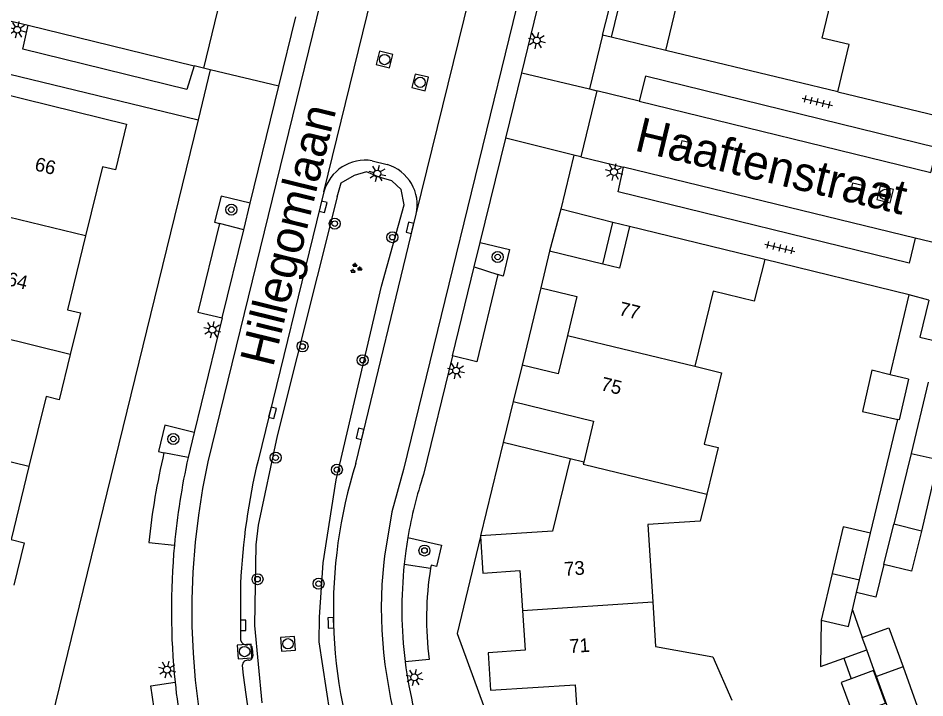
# Model space of a CAD drawing. Extents: x 128000 to 131008, y 398996 to 402500.
# Drawn here: x 128238.6 to 128304.5, y 399403.3 to 399452.7 of the extents above; entities that cross this region are included whole.
import ezdxf

# ---------------------------------------------------------------- set-up
doc = ezdxf.new("R2010")
doc.units = 0
for name, color, linetype in [('gg-afsc-erfafscheiding', 7, 'Continuous'), ('gg-afsc-muur', 7, 'Continuous'), ('gg-anno-huisnummerreeks BGT', 7, 'Continuous'), ('gg-anno-openbare ruimte label', 7, 'Continuous'), ('gg-bbg-bijgebouw', 7, 'Continuous'), ('gg-bbg-gedigitaliseerde bebouwing', 7, 'Continuous'), ('gg-bbg-gedigitaliseerde bijgebouw', 7, 'Continuous'), ('gg-bbg-hoofdgebouw', 7, 'Continuous'), ('gg-bbg-luifel en loopbrug', 7, 'Continuous'), ('gg-bbg-tussenscheiding', 7, 'Continuous'), ('gg-knt-verharding', 7, 'Continuous'), ('gg-knt-verharding nz', 7, 'Continuous'), ('gt-grn-groengrens NZ', 7, 'Continuous'), ('gt-grn-weggrens', 7, 'Continuous'), ('gt-symb-boom', 7, 'Continuous'), ('gt-symb-groenvak', 7, 'Continuous'), ('gt-symb-kolk', 7, 'Continuous'), ('gt-symb-lichtmast', 7, 'Continuous'), ('gt-symb-rioolschacht', 7, 'Continuous'), ('gt-symb-tegel verharding', 7, 'Continuous')]:
    doc.layers.add(name, color=color, linetype=linetype)

# ---------------------------------------------------------------- blocks, each defined once
blk = doc.blocks.new('gt0-LMAST')
at = {"layer": 'gt-symb-lichtmast'}
for p, q in [((-0.182, 0.173), (-0.447, 0.438)), ((-0.005, 0.246), (-0.005, 0.621)), ((0.172, 0.173), (0.437, 0.438)), ((-0.255, -0.004), (-0.63, -0.004)), ((-0.182, -0.181), (-0.447, -0.446)), ((-0.005, -0.254), (-0.005, -0.629)), ((0.437, -0.446), (0.172, -0.181)), ((0.245, -0.004), (0.62, -0.004))]:
    blk.add_line(p, q, dxfattribs=at)
blk.add_circle((-0.005, -0.004), 0.25, dxfattribs=at)
blk = doc.blocks.new('gt0-KOLK')
at = {"layer": 'gt-symb-kolk'}
blk.add_lwpolyline([(0, 0), (0.375, 0), (0.375, 0.4), (-0.375, 0.4), (-0.375, 0), (0, 0)], dxfattribs=at)
blk = doc.blocks.new('gt0-TEG1')
at = {"layer": 'gt-symb-tegel verharding'}
for p, q in [((-1.125, 0), (1.125, 0)), ((-0.9, -0.25), (-0.9, 0.25)), ((-0.45, -0.25), (-0.45, 0.25)), ((0, -0.25), (0, 0.25)), ((0.45, -0.25), (0.45, 0.25)), ((0.9, -0.25), (0.9, 0.25))]:
    blk.add_line(p, q, dxfattribs=at)
blk = doc.blocks.new('gt0-RS')
at = {"layer": 'gt-symb-rioolschacht'}
blk.add_lwpolyline([(-0.5, -0.5), (0.5, -0.5), (0.5, 0.5), (-0.5, 0.5)], close=True, dxfattribs=at)
blk.add_circle((0, 0), 0.375, dxfattribs=at)
blk = doc.blocks.new('gt0-BOOM')
at = {"layer": 'gt-symb-boom'}
for radius in [0.4, 0.2]:
    blk.add_circle((0, 0), radius, dxfattribs=at)
blk = doc.blocks.new('gt0-GRVAK')
at = {"layer": 'gt-symb-groenvak'}
for p, q in [((-0.11, 0.189), (-0.228, 0.24)), ((-0.182, 0.153), (0.088, 0.153)), ((-0.091, 0.211), (-0.156, 0.322)), ((-0.047, 0.214), (-0.047, 0.393)), ((-0.004, 0.211), (0.061, 0.322)), ((0.015, 0.189), (0.133, 0.24)), ((0.262, -0.052), (0.197, 0.059)), ((0.305, -0.049), (0.305, 0.13)), ((0.349, -0.052), (0.414, 0.059)), ((-0.245, -0.228), (-0.363, -0.177)), ((-0.318, -0.264), (-0.047, -0.264)), ((-0.226, -0.206), (-0.291, -0.095)), ((-0.183, -0.203), (-0.183, -0.024)), ((-0.139, -0.206), (-0.074, -0.095)), ((-0.12, -0.228), (-0.002, -0.177)), ((0.243, -0.074), (0.125, -0.023)), ((0.17, -0.11), (0.441, -0.11)), ((0.368, -0.074), (0.486, -0.023))]:
    blk.add_line(p, q, dxfattribs=at)

msp = doc.modelspace()

# ---------------------------------------------------------------- linework, layer by layer
at = {"layer": 'gg-afsc-erfafscheiding'}
msp.add_line((128300.598, 399415.251), (128302.57, 399423.522), dxfattribs=at)
at = {"layer": 'gg-afsc-muur'}
for p, q in [((128298.224, 399447.335), (128307.102, 399445.192)), ((128303.398, 399432.579), (128292.904, 399435.152)), ((128302.016, 399426.778), (128303.398, 399432.579))]:
    msp.add_line(p, q, dxfattribs=at)
at = {"layer": 'gg-bbg-bijgebouw'}
for p, q in [((128302.016, 399426.778), (128300.688, 399427.105)), ((128303.344, 399426.451), (128302.016, 399426.778))]:
    msp.add_line(p, q, dxfattribs=at)
at = {"layer": 'gg-bbg-gedigitaliseerde bebouwing'}
msp.add_line((128289.15, 399432.85), (128287.816, 399427.389), dxfattribs=at)
for points in [[(128297.083, 399451.229), (128298.323, 399456.389), (128297.848, 399456.504)], [(128287.816, 399427.389), (128289.76, 399426.918), (128288.501, 399421.727), (128289.515, 399421.481), (128288.695, 399418.099)], [(128288.695, 399418.099), (128288.219, 399416.138), (128284.41, 399415.88), (128284.769, 399410.268)], [(128284.769, 399410.268), (128284.976, 399407.033), (128289.146, 399406.283), (128290.508, 399403.129)]]:
    msp.add_lwpolyline(points, dxfattribs=at)
at = {"layer": 'gg-bbg-gedigitaliseerde bijgebouw'}
for p, q in [((128304.793, 399426.223), (128303.539, 399421.053)), ((128303.539, 399421.053), (128302.294, 399415.923)), ((128305.521, 399420.604), (128304.295, 399415.415)), ((128301.569, 399412.991), (128302.294, 399415.923)), ((128299.79, 399411.861), (128300.598, 399415.251)), ((128297.806, 399412.334), (128296.998, 399408.944)), ((128299.573, 399410.95), (128299.79, 399411.861)), ((128299.273, 399409.69), (128299.573, 399410.95)), ((128298.982, 399408.471), (128299.273, 399409.69)), ((128296.998, 399408.944), (128298.982, 399408.471)), ((128300.317, 399406.79), (128299.99, 399407.69)), ((128300.862, 399405.289), (128300.317, 399406.79)), ((128300.819, 399405.273), (128299.188, 399404.681)), ((128301.022, 399404.849), (128300.862, 399405.289))]:
    msp.add_line(p, q, dxfattribs=at)
for points in [[(128300.688, 399427.105), (128300.012, 399424.098), (128302.57, 399423.522)], [(128303.344, 399426.451), (128302.68, 399423.498), (128302.57, 399423.522)], [(128300.598, 399415.251), (128298.614, 399415.724), (128297.806, 399412.334)], [(128304.295, 399415.415), (128303.578, 399412.497), (128301.569, 399412.991)], [(128299.99, 399407.69), (128301.924, 399408.393), (128302.96, 399405.541)], [(128302.96, 399405.541), (128303.994, 399402.693), (128302.06, 399401.99), (128301.022, 399404.849)], [(128299.188, 399404.681), (128298.469, 399404.42), (128299.323, 399402.07), (128301.672, 399402.923), (128300.819, 399405.273)]]:
    msp.add_lwpolyline(points, dxfattribs=at)
at = {"layer": 'gg-bbg-hoofdgebouw'}
for p, q in [((128295, 399448.11), (128285.73, 399450.34)), ((128298.224, 399447.335), (128295, 399448.11)), ((128292.904, 399435.152), (128283.087, 399437.539)), ((128277.27, 399435.75), (128276.64, 399433.09)), ((128281.135, 399434.804), (128277.27, 399435.75)), ((128275.27, 399427.48), (128274.62, 399424.83)), ((128279.75, 399420.42), (128278.77, 399420.66)), ((128272.25, 399415.08), (128272.254, 399415.012))]:
    msp.add_line(p, q, dxfattribs=at)
for points in [[(128285.73, 399450.34), (128286.48, 399453.45), (128282.495, 399454.416)], [(128298.224, 399447.335), (128299.047, 399450.757), (128297.083, 399451.229)], [(128235.3, 399447.74), (128246.531, 399444.99), (128245.72, 399441.66), (128244.77, 399441.89), (128243.54, 399436.857)], [(128283.087, 399437.539), (128282.349, 399434.507), (128281.135, 399434.804)], [(128243.54, 399436.857), (128242.23, 399431.5), (128243.17, 399431.27), (128242.432, 399428.247)], [(128292.904, 399435.152), (128292.134, 399432.122), (128289.15, 399432.85)], [(128276.64, 399433.09), (128279.26, 399432.46), (128278.575, 399429.629)], [(128304.837, 399432.185), (128304.186, 399429.497), (128305.508, 399429.177), (128305.486, 399429.087)], [(128278.575, 399429.629), (128277.9, 399426.84), (128275.27, 399427.48)], [(128242.432, 399428.247), (128241.63, 399424.96), (128240.68, 399425.19), (128239.431, 399420.102)], [(128274.62, 399424.83), (128280.47, 399423.39), (128279.75, 399420.42)], [(128278.77, 399420.66), (128277.48, 399415.41), (128272.25, 399415.08)], [(128239.431, 399420.102), (128238.13, 399414.8), (128239.09, 399414.56), (128238.338, 399411.49)], [(128272.254, 399415.012), (128272.43, 399412.36), (128275.11, 399412.54), (128275.3, 399409.65)], [(128275.3, 399409.65), (128275.49, 399406.75), (128272.8, 399406.58), (128272.98, 399403.85), (128279.14, 399404.25), (128279.48, 399399.13)]]:
    msp.add_lwpolyline(points, dxfattribs=at)
at = {"layer": 'gg-bbg-luifel en loopbrug'}
for p, q in [((128282.495, 399454.416), (128281.738, 399451.29)), ((128285.73, 399450.34), (128281.738, 399451.29)), ((128281.135, 399434.804), (128281.874, 399437.845)), ((128283.087, 399437.539), (128281.874, 399437.845)), ((128274.62, 399424.83), (128273.894, 399421.845)), ((128278.77, 399420.66), (128273.894, 399421.845)), ((128299.273, 399409.69), (128299.99, 399407.69)), ((128298.643, 399406.183), (128300.317, 399406.79)), ((128298.643, 399406.183), (128299.188, 399404.681)), ((128300.819, 399405.273), (128300.862, 399405.289))]:
    msp.add_line(p, q, dxfattribs=at)
msp.add_lwpolyline([(128296.998, 399408.944), (128296.968, 399405.576), (128298.643, 399406.183)], dxfattribs=at)
at = {"layer": 'gg-bbg-tussenscheiding'}
for p, q in [((128243.54, 399436.857), (128233.253, 399439.374)), ((128242.432, 399428.247), (128231.204, 399430.995)), ((128278.575, 399429.629), (128287.816, 399427.389)), ((128239.431, 399420.102), (128229.154, 399422.617)), ((128303.539, 399421.053), (128305.521, 399420.604)), ((128304.295, 399415.415), (128302.294, 399415.923)), ((128297.806, 399412.334), (128299.79, 399411.861)), ((128275.3, 399409.65), (128284.769, 399410.268)), ((128302.96, 399405.541), (128301.022, 399404.849))]:
    msp.add_line(p, q, dxfattribs=at)
msp.add_lwpolyline([(128279.75, 399420.42), (128279.716, 399420.279), (128288.695, 399418.099)], dxfattribs=at)
at = {"layer": 'gg-knt-verharding'}
for p, q in [((128275.248, 399448.719), (128277.516, 399457.996)), ((128281.11, 399451.44), (128281.9, 399454.56)), ((128253.341, 399454.05), (128252.12, 399449.05)), ((128237.633, 399452.595), (128239.382, 399452.167)), ((128257.602, 399447.743), (128258.834, 399452.769)), ((128281.738, 399451.29), (128281.11, 399451.44)), ((128235.657, 399449.197), (128251.72, 399445.29)), ((128252.12, 399449.05), (128251.429, 399449.219)), ((128274.086, 399443.963), (128275.248, 399448.719)), ((128255.516, 399439.231), (128257.602, 399447.743)), ((128280.7, 399447.41), (128279.54, 399442.61)), ((128283.778, 399446.656), (128280.7, 399447.41)), ((128251.72, 399445.29), (128240.047, 399397.565)), ((128272.234, 399436.386), (128274.086, 399443.963)), ((128264.38, 399442.32), (128265.461, 399442.039)), ((128279.54, 399442.61), (128282.64, 399441.856)), ((128260.873, 399440.066), (128256.08, 399420.55)), ((128255.045, 399437.308), (128255.516, 399439.231)), ((128263.179, 399420.325), (128267.574, 399438.44)), ((128278.09, 399438.8), (128277.27, 399435.75)), ((128281.874, 399437.845), (128278.09, 399438.8)), ((128255.045, 399437.308), (128253.293, 399437.768)), ((128271.798, 399434.604), (128272.234, 399436.386)), ((128311.634, 399434.807), (128303.846, 399436.7)), ((128271.798, 399434.604), (128273.519, 399434.055)), ((128276.64, 399433.09), (128275.27, 399427.48)), ((128253.478, 399430.911), (128251.446, 399422.584)), ((128270.216, 399428.136), (128268.11, 399419.52)), ((128251.446, 399422.584), (128251.001, 399420.761)), ((128273.894, 399421.845), (128272.25, 399415.08)), ((128251.001, 399420.761), (128249.245, 399421.11)), ((128248.14, 399414.595), (128250.002, 399414.393)), ((128266.705, 399413.014), (128268.618, 399412.718)), ((128254.81, 399411.601), (128254.8, 399407.505)), ((128255.657, 399406.872), (128255.697, 399406.345)), ((128268.519, 399406.075), (128266.775, 399405.926))]:
    msp.add_line(p, q, dxfattribs=at)
for points in [[(128251.429, 399449.219), (128250.915, 399447.487), (128238.978, 399450.436), (128239.382, 399452.167)], [(128304.969, 399441.466), (128305.439, 399443.25), (128284.243, 399448.455), (128283.778, 399446.656)], [(128303.846, 399436.7), (128303.395, 399434.88), (128282.251, 399440.069), (128282.64, 399441.856)], [(128255.516, 399439.231), (128253.413, 399439.746), (128252.918, 399437.866), (128253.293, 399437.768)], [(128253.293, 399437.768), (128251.716, 399431.313), (128253.478, 399430.911)], [(128272.234, 399436.386), (128274.354, 399435.878), (128273.889, 399433.937), (128273.519, 399434.055)], [(128273.519, 399434.055), (128271.972, 399427.703), (128270.216, 399428.136)], [(128251.446, 399422.584), (128249.3, 399423.108), (128248.851, 399421.188), (128249.245, 399421.11)], [(128266.97, 399414.945), (128266.822, 399413.979), (128266.705, 399413.014)], [(128266.97, 399414.945), (128269.423, 399414.402), (128269.05, 399412.838), (128268.668, 399412.929), (128268.618, 399412.718)], [(128272.254, 399415.012), (128270.56, 399407.98), (128275.56, 399394.27)], [(128301.569, 399412.991), (128300.99, 399410.601), (128299.573, 399410.95)], [(128249.393, 399397.636), (128248.764, 399400.887), (128248.301, 399404.165), (128250.053, 399404.433)]]:
    msp.add_lwpolyline(points, dxfattribs=at)
for centre, radius, start, end in [((128263.868, 399439.262), 3.101, 80.48637, 164.97252), ((128264.606, 399439.117), 3.044, 347.14657, 73.68846), ((128301.395, 399408.914), 53.558, 166.83688, 173.91063), ((128302.328, 399409.422), 47.568, 166.47103, 177.37455), ((128297.119, 399409.705), 35.563, 162.6251, 200.55319), ((128297.503, 399409.766), 30.969, 161.64219, 170.37374), ((128300.831, 399409.673), 51.048, 174.69485, 185.89191), ((128291.775, 399409.051), 23.445, 171.00071, 187.29167), ((128255.276, 399407.637), 0.494, 195.55118, 275.92231), ((128255.417, 399406.919), 0.244, 348.97482, 111.61928), ((128255.41, 399406.317), 0.288, 269.24199, 5.47493), ((128255.341, 399405.628), 0.406, 80.84963, 177.9413), ((128305.117, 399410.655), 50.431, 185.70324, 198.4877), ((128297.545, 399409.785), 31.011, 187.14897, 200.34232)]:
    msp.add_arc(centre, radius, start, end, dxfattribs=at)
at = {"layer": 'gg-knt-verharding nz'}
for p, q in [((128239.382, 399452.167), (128251.429, 399449.219)), ((128283.778, 399446.656), (128304.969, 399441.466)), ((128303.846, 399436.7), (128282.64, 399441.856)), ((128253.478, 399430.911), (128255.045, 399437.308)), ((128270.216, 399428.136), (128271.798, 399434.604))]:
    msp.add_line(p, q, dxfattribs=at)
for points in [[(128258.351, 399381.614), (128255.09, 399390.494), (128253.078, 399396.459), (128252.497, 399398.774), (128251.783, 399402.655), (128251.545, 399404.587), (128251.382, 399406.542), (128251.298, 399408.501), (128251.29, 399410.462), (128251.36, 399412.424), (128251.53, 399414.614), (128251.767, 399416.574), (128252.077, 399418.512), (128252.465, 399420.435), (128266.808, 399479.006)], [(128280.34, 399475.864), (128266.658, 399419.898), (128265.806, 399416.815), (128265.261, 399413.597), (128265.212, 399413.157), (128265.082, 399411.523), (128265.036, 399409.872), (128265.072, 399408.222), (128265.192, 399406.584), (128265.289, 399405.72), (128265.697, 399403.251), (128266.072, 399401.633), (128266.526, 399400.046), (128267.054, 399398.504), (128271.492, 399386.401)]]:
    msp.add_lwpolyline(points, dxfattribs=at)
for centre, radius, start, end in [((128300.87, 399409.675), 51.087, 167.46715, 174.70127), ((128297.574, 399409.775), 31.039, 174.0092, 187.12245), ((128300.806, 399409.66), 51.022, 185.88026, 193.21186)]:
    msp.add_arc(centre, radius, start, end, dxfattribs=at)
at = {"layer": 'gt-grn-groengrens NZ'}
for points in [[(128261.331, 399402.144), (128260.527, 399407.378), (128260.558, 399409.151), (128260.807, 399413.101), (128261.771, 399419.136), (128265.061, 399433.199), (128266.709, 399439.109), (128266.492, 399440.229), (128265.808, 399440.851), (128264.875, 399441.131), (128263.973, 399441.505), (128263.071, 399441.256), (128262.107, 399440.696), (128261.81, 399439.685), (128261.827, 399439.699), (128257.473, 399422.341), (128256.079, 399415.838), (128255.924, 399414.407), (128255.83, 399408.559)], [(128255.83, 399408.559), (128256.359, 399402.928)]]:
    msp.add_lwpolyline(points, dxfattribs=at)
at = {"layer": 'gt-grn-weggrens'}
for p, q in [((128260.873, 399440.066), (128265.28, 399458.1)), ((128267.574, 399438.44), (128272.03, 399456.569)), ((128281.11, 399451.44), (128280.177, 399447.536)), ((128252.612, 399448.933), (128251.72, 399445.29)), ((128252.612, 399448.933), (128252.12, 399449.05)), ((128257.602, 399447.743), (128252.612, 399448.933)), ((128275.248, 399448.719), (128280.177, 399447.536)), ((128280.177, 399447.536), (128280.7, 399447.41)), ((128279.031, 399442.736), (128274.086, 399443.963)), ((128279.031, 399442.736), (128278.09, 399438.8)), ((128279.54, 399442.61), (128279.031, 399442.736)), ((128304.837, 399432.185), (128303.398, 399432.579))]:
    msp.add_line(p, q, dxfattribs=at)

# ---------------------------------------------------------------- block references
at = {"layer": 'gt-symb-boom'}
for p in [(128254.138, 399438.767), (128261.656, 399437.754), (128265.845, 399436.763), (128273.499, 399435.327), (128259.317, 399428.827), (128263.689, 399427.831), (128249.925, 399422.104), (128257.359, 399420.748), (128261.814, 399419.871), (128268.179, 399414.001), (128256.045, 399411.919), (128260.479, 399411.589)]:
    msp.add_blockref('gt0-BOOM', p, dxfattribs=at)
at = {"layer": 'gt-symb-groenvak'}
msp.add_blockref('gt0-GRVAK', (128263.176, 399434.501), dxfattribs=at)
at = {"layer": 'gt-symb-kolk'}
for p, rotation in [((128287.153, 399443.299), -13.702889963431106), ((128299.553, 399440.225), -13.702889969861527), ((128261.004, 399438.93), 76.17220496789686), ((128267.319, 399437.393), 76.17220496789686), ((128257.329, 399423.967), 76.17220496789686), ((128263.689, 399422.427), 76.17220496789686), ((128254.803, 399408.557), -90.17188682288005), ((128261.173, 399408.741), -88.45338970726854)]:
    msp.add_blockref('gt0-KOLK', p, dxfattribs=dict(at, rotation=rotation))
at = {"layer": 'gt-symb-lichtmast'}
for p, rotation in [((128238.586, 399451.839), -13.77214543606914), ((128276.337, 399451.067), 76.22785456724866), ((128264.751, 399441.397), 76.22785456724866), ((128281.958, 399441.507), -13.702889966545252), ((128252.751, 399430.046), 76.22785456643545), ((128270.474, 399427.084), 76.22785456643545), ((128249.465, 399405.35), 76.22785456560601), ((128267.44, 399404.788), 76.22785456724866)]:
    msp.add_blockref('gt0-LMAST', p, dxfattribs=dict(at, rotation=rotation))
at = {"layer": 'gt-symb-rioolschacht'}
for p, rotation in [((128265.281, 399449.676), 76.22785456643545), ((128267.857, 399448.017), 76.22785456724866), ((128301.652, 399439.87), 166.2971100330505), ((128258.259, 399407.223), -85.86946137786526), ((128255.108, 399406.66), -85.86946137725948)]:
    msp.add_blockref('gt0-RS', p, dxfattribs=dict(at, rotation=rotation))
at = {"layer": 'gt-symb-tegel verharding', "rotation": -13.702889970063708}
for p in [(128296.73, 399446.595), (128294.011, 399436.002)]:
    msp.add_blockref('gt0-TEG1', p, dxfattribs=at)

# ---------------------------------------------------------------- texts
at = {"layer": 'gg-anno-huisnummerreeks BGT'}
for s, rotation, p in [('66', 346.3, (128239.79, 399441.634)), ('64', 346.2, (128237.752, 399433.3)), ('77', 346.4, (128282.252, 399431.124)), ('75', 346.4, (128280.93, 399425.661)), ('73', 3.8, (128278.365, 399412.162)), ('71', 3.7, (128278.734, 399406.55))]:
    msp.add_text(s, height=1, rotation=rotation, dxfattribs=at).set_placement(p)
at = {"layer": 'gg-anno-openbare ruimte label'}
for s, rotation, p in [('Hillegomlaan', 76.2, (128257.173, 399427.261)), ('Haaftenstraat', 346.5, (128283.361, 399443.079))]:
    msp.add_text(s, height=2.5, rotation=rotation, dxfattribs=at).set_placement(p)

doc.saveas('drawing.dxf')
